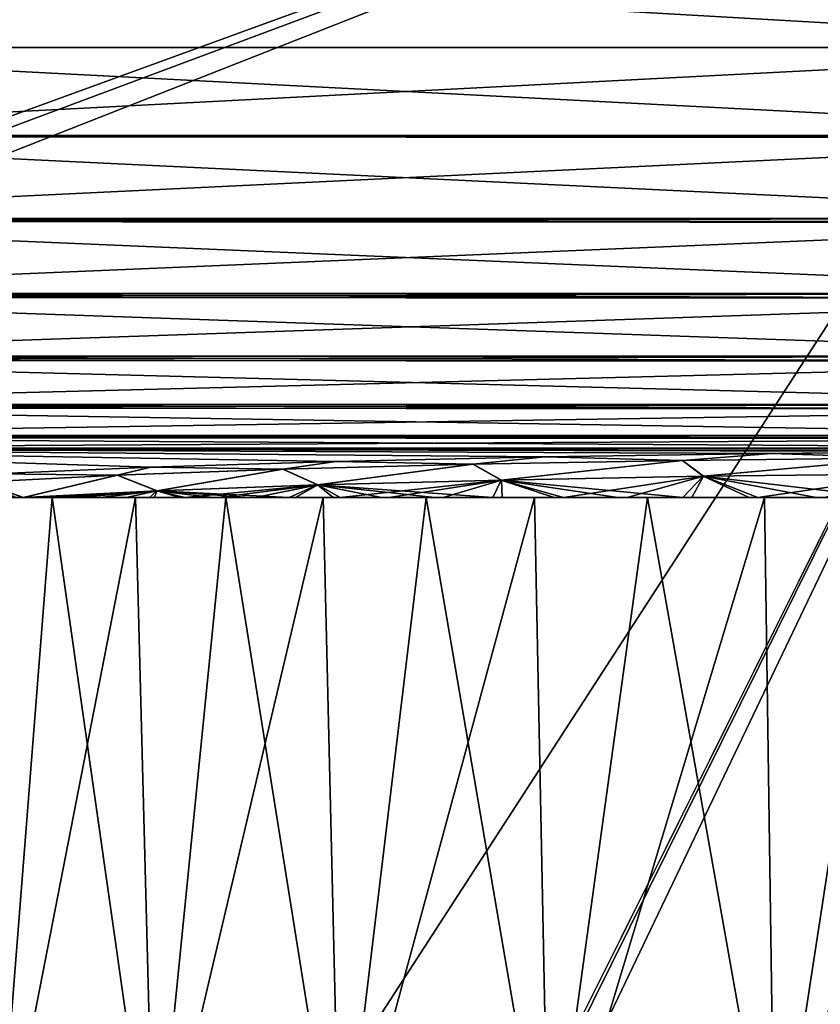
# Model space of a CAD drawing. Header units: metres. Extents: x -109 to 109, y -63 to 140.
# Tile 404 of 480: x 67.48 to 73.32, y 26.15 to 33.34. Entities that reach past the tile are written whole.
import ezdxf

# ---------------------------------------------------------------- set-up
doc = ezdxf.new("R2010")
doc.units = ezdxf.units.M
doc.layers.add('solid_502308_SW0001', color=7, linetype='CONTINUOUS')

msp = doc.modelspace()

# ---------------------------------------------------------------- linework, layer by layer
at = {"layer": 'solid_502308_SW0001'}
for points in [[(25.965277, 36.031166, -14.762904), (76.5, 33.132992, -14.688454), (76.5, 36.031166, -14.762904)], [(25.965277, 36.031166, -14.762904), (64.086311, 33.132992, -14.688454), (76.5, 33.132992, -14.688454)], [(26.474442, 36.031166, 14.762904), (76.5, 36.031166, 14.762904), (63.055092, 33.043591, 14.686157)], [(63.055092, 33.043591, 14.686157), (76.5, 36.031166, 14.762904), (64.086311, 33.132992, 14.688454)], [(64.086311, 33.132992, 14.688454), (76.5, 36.031166, 14.762904), (76.5, 33.132992, 14.688454)], [(69.468643, 21.833605, 17.799309), (76.5, 35.943851, 18.161783), (-76.5, 35.943851, 18.161783)], [(67.435486, 21.949877, 17.802296), (69.468643, 21.833605, 17.799309), (-76.5, 35.943851, 18.161783)], [(10.057412, 33.016289, -18.086578), (9.470439, 34.534348, -18.125574), (76.5, 35.943851, -18.161783)], [(10.402818, 31.42528, -18.045708), (10.057412, 33.016289, -18.086578), (76.5, 35.943851, -18.161783)], [(10.498093, 29.799944, -18.003954), (10.402818, 31.42528, -18.045708), (76.5, 35.943851, -18.161783)], [(10.498093, 29.799944, -18.003954), (76.5, 35.943851, -18.161783), (36.203686, 21.274466, -17.784946)], [(38.53109, 21.780638, -17.797949), (36.203686, 21.274466, -17.784946), (76.5, 35.943851, -18.161783)], [(40.900002, 21.949877, -17.802296), (38.53109, 21.780638, -17.797949), (76.5, 35.943851, -18.161783)], [(67.435486, 21.949877, -17.802296), (40.900002, 21.949877, -17.802296), (76.5, 35.943851, -18.161783)], [(69.504684, 21.829737, -17.79921), (67.435486, 21.949877, -17.802296), (76.5, 35.943851, -18.161783)], [(69.468643, 21.833605, 17.799309), (76.5, 21.024673, 17.77853), (76.5, 35.943851, 18.161783)], [(69.738365, 21.804321, -17.798557), (69.504684, 21.829737, -17.79921), (76.5, 35.943851, -18.161783)], [(71.913002, 21.498587, -17.790703), (69.738365, 21.804321, -17.798557), (76.5, 35.943851, -18.161783)], [(72.024055, 21.481049, -17.790253), (71.913002, 21.498587, -17.790703), (76.5, 35.943851, -18.161783)], [(74.266739, 21.162809, -17.782078), (72.024055, 21.481049, -17.790253), (76.5, 35.943851, -18.161783)], [(76.5, 32.492767, 14.602437), (64.086311, 33.132992, 14.688454), (76.5, 33.132992, 14.688454)], [(64.086311, 32.492767, -14.602437), (76.5, 33.132992, -14.688454), (64.086311, 33.132992, -14.688454)], [(76.5, 32.492767, -14.602437), (76.5, 33.132992, -14.688454), (64.086311, 32.492767, -14.602437)], [(76.5, 32.492767, 14.602437), (64.086311, 32.492767, 14.602437), (64.086311, 33.132992, 14.688454)], [(76.5, 32.478119, 14.59879), (64.086311, 32.482079, 14.599785), (64.086311, 32.492767, 14.602437)], [(76.5, 32.492767, 14.602437), (76.5, 32.478119, 14.59879), (64.086311, 32.492767, 14.602437)], [(76.5, 32.492767, -14.602437), (64.086311, 32.492767, -14.602437), (64.086311, 32.485275, -14.600581)], [(76.5, 32.481331, -14.599597), (76.5, 32.492767, -14.602437), (64.086311, 32.485275, -14.600581)], [(76.5, 32.481331, -14.599597), (64.086311, 32.485275, -14.600581), (64.086311, 31.885799, -14.381358)], [(76.5, 31.885799, 14.381358), (64.086311, 31.885799, 14.381358), (64.086311, 32.482079, 14.599785)], [(76.5, 32.478119, 14.59879), (76.5, 31.885799, 14.381358), (64.086311, 32.482079, 14.599785)], [(76.5, 31.885799, -14.381358), (76.5, 32.481331, -14.599597), (64.086311, 31.885799, -14.381358)], [(76.5, 31.858179, 14.367594), (64.086311, 31.865484, 14.371269), (64.086311, 31.885799, 14.381358)], [(76.5, 31.885799, 14.381358), (76.5, 31.858179, 14.367594), (64.086311, 31.885799, 14.381358)], [(76.5, 31.885799, -14.381358), (64.086311, 31.885799, -14.381358), (64.086311, 31.868427, -14.372743)], [(76.5, 31.861135, -14.369084), (76.5, 31.885799, -14.381358), (64.086311, 31.868427, -14.372743)], [(76.5, 31.861135, -14.369084), (64.086311, 31.868427, -14.372743), (64.086311, 31.340229, -14.035469)], [(76.5, 31.340229, 14.035469), (64.086311, 31.340229, 14.035469), (64.086311, 31.865484, 14.371269)], [(76.5, 31.858179, 14.367594), (76.5, 31.340229, 14.035469), (64.086311, 31.865484, 14.371269)], [(76.5, 31.340229, -14.035469), (76.5, 31.861135, -14.369084), (64.086311, 31.340229, -14.035469)], [(76.5, 31.303997, 14.006127), (64.086311, 31.31349, 14.013905), (64.086311, 31.340229, 14.035469)], [(76.5, 31.340229, 14.035469), (76.5, 31.303997, 14.006127), (64.086311, 31.340229, 14.035469)], [(76.5, 31.340229, -14.035469), (64.086311, 31.340229, -14.035469), (64.086311, 31.31604, -14.015985)], [(76.5, 31.306555, -14.00823), (76.5, 31.340229, -14.035469), (64.086311, 31.31604, -14.015985)], [(76.5, 31.306555, -14.00823), (64.086311, 31.31604, -14.015985), (64.086311, 30.881353, -13.580806)], [(76.5, 30.881353, 13.580806), (64.086311, 30.881353, 13.580806), (64.086311, 31.31349, 14.013905)], [(76.5, 31.303997, 14.006127), (76.5, 30.881353, 13.580806), (64.086311, 31.31349, 14.013905)], [(76.5, 30.881353, -13.580806), (76.5, 31.306555, -14.00823), (64.086311, 30.881353, -13.580806)], [(76.5, 30.842527, 13.531973), (64.086311, 30.852613, 13.544861), (64.086311, 30.881353, 13.580806)], [(76.5, 30.881353, 13.580806), (76.5, 30.842527, 13.531973), (64.086311, 30.881353, 13.580806)], [(76.5, 30.881353, -13.580806), (64.086311, 30.881353, -13.580806), (64.086311, 30.85465, -13.547445)], [(76.5, 30.844563, -13.534585), (76.5, 30.881353, -13.580806), (64.086311, 30.85465, -13.547445)], [(76.5, 30.844563, -13.534585), (64.086311, 30.85465, -13.547445), (64.086311, 30.530447, -13.038449)], [(76.5, 30.530447, 13.038449), (64.086311, 30.530447, 13.038449), (64.086311, 30.852613, 13.544861)], [(76.5, 30.842527, 13.531973), (76.5, 30.530447, 13.038449), (64.086311, 30.852613, 13.544861)], [(76.5, 30.530447, -13.038449), (76.5, 30.844563, -13.534585), (64.086311, 30.530447, -13.038449)], [(76.5, 30.496218, 12.968194), (64.086311, 30.505001, 12.986672), (64.086311, 30.530447, 13.038449)], [(76.5, 30.530447, 13.038449), (76.5, 30.496218, 12.968194), (64.086311, 30.530447, 13.038449)], [(76.5, 30.530447, -13.038449), (64.086311, 30.530447, -13.038449), (64.086311, 30.506426, -12.989639)], [(76.5, 30.497631, -12.971189), (76.5, 30.530447, -13.038449), (64.086311, 30.506426, -12.989639)], [(76.5, 30.497631, -12.971189), (64.086311, 30.506426, -12.989639), (64.086311, 30.30378, -12.433546)], [(76.5, 30.30378, 12.433546), (64.086311, 30.30378, 12.433546), (64.086311, 30.505001, 12.986672)], [(76.5, 30.496218, 12.968194), (76.5, 30.30378, 12.433546), (64.086311, 30.505001, 12.986672)], [(76.5, 30.30378, -12.433546), (76.5, 30.497631, -12.971189), (64.086311, 30.30378, -12.433546)], [(76.5, 30.281912, 12.342215), (64.086311, 30.287354, 12.366158), (64.086311, 30.30378, 12.433546)], [(76.5, 30.30378, 12.433546), (76.5, 30.281912, 12.342215), (64.086311, 30.30378, 12.433546)], [(76.5, 30.30378, -12.433546), (64.086311, 30.30378, -12.433546), (64.086311, 30.288097, -12.369364)], [(76.5, 30.282635, -12.345447), (76.5, 30.30378, -12.433546), (64.086311, 30.288097, -12.369364)], [(76.5, 30.282635, -12.345447), (64.086311, 30.288097, -12.369364), (64.086311, 30.211861, -11.794142)], [(64.086311, 30.287354, 12.366158), (76.5, 30.211861, 11.794142), (64.086311, 30.211861, 11.794142)], [(76.5, 30.281912, 12.342215), (76.5, 30.211861, 11.794142), (64.086311, 30.287354, 12.366158)], [(76.5, 30.282635, -12.345447), (64.086311, 30.211861, -11.794142), (76.5, 30.211861, -11.794142)], [(72.962158, 30.171099, 10.626888), (64.086311, 30.211861, 11.794142), (76.5, 30.211861, 11.794142)], [(68.430977, 30.071922, 7.786828), (67.285614, 30.02356, 6.401896), (64.086311, 30.211861, 11.794142)], [(69.783104, 30.113319, 8.972297), (68.430977, 30.071922, 7.786828), (64.086311, 30.211861, 11.794142)], [(71.306396, 30.14666, 9.927043), (69.783104, 30.113319, 8.972297), (64.086311, 30.211861, 11.794142)], [(72.962158, 30.171099, 10.626888), (71.306396, 30.14666, 9.927043), (64.086311, 30.211861, 11.794142)], [(64.086311, 30.211861, -11.794142), (74.708435, 30.186016, -11.054048), (76.5, 30.191029, -11.197591)], [(76.5, 30.211861, -11.794142), (64.086311, 30.211861, -11.794142), (76.5, 30.191029, -11.197591)], [(64.086311, 30.211861, -11.794142), (72.962158, 30.171099, -10.626888), (74.708435, 30.186016, -11.054048)], [(64.086311, 30.211861, -11.794142), (71.306396, 30.14666, -9.927043), (72.962158, 30.171099, -10.626888)], [(64.086311, 30.211861, -11.794142), (69.783104, 30.113319, -8.972297), (71.306396, 30.14666, -9.927043)], [(64.086311, 30.211861, -11.794142), (68.430977, 30.071922, -7.786828), (69.783104, 30.113319, -8.972297)], [(64.086311, 30.211861, -11.794142), (67.285614, 30.02356, -6.401896), (68.430977, 30.071922, -7.786828)], [(72.311806, 30.121511, 10.067679), (71.306396, 30.14666, 9.927043), (72.962158, 30.171099, 10.626888)], [(72.311081, 30.121578, -10.067726), (72.962158, 30.171099, -10.626888), (71.306396, 30.14666, -9.927043)], [(72.311081, 30.121578, -10.067726), (73.944046, 30.14069, -10.600612), (72.962158, 30.171099, -10.626888)], [(73.944511, 30.140617, 10.600394), (72.311806, 30.121511, 10.067679), (72.962158, 30.171099, 10.626888)], [(74.708435, 30.186016, 11.054048), (72.962158, 30.171099, 10.626888), (76.5, 30.211861, 11.794142)], [(73.944511, 30.140617, 10.600394), (72.962158, 30.171099, 10.626888), (74.708435, 30.186016, 11.054048)], [(73.944046, 30.14069, -10.600612), (74.708435, 30.186016, -11.054048), (72.962158, 30.171099, -10.626888)], [(69.397469, 30.057148, 8.273734), (68.430977, 30.071922, 7.786828), (69.783104, 30.113319, 8.972297)], [(69.396393, 30.057198, -8.273233), (69.783104, 30.113319, -8.972297), (68.430977, 30.071922, -7.786828)], [(69.396393, 30.057198, -8.273233), (70.782539, 30.093523, -9.285362), (69.783104, 30.113319, -8.972297)], [(70.78347, 30.093462, 9.285559), (69.397469, 30.057148, 8.273734), (69.783104, 30.113319, 8.972297)], [(70.78347, 30.093462, 9.285559), (69.783104, 30.113319, 8.972297), (71.306396, 30.14666, 9.927043)], [(70.782539, 30.093523, -9.285362), (71.306396, 30.14666, -9.927043), (69.783104, 30.113319, -8.972297)], [(70.782539, 30.093523, -9.285362), (72.311081, 30.121578, -10.067726), (71.306396, 30.14666, -9.927043)], [(70.988678, 29.978279, -9.034738), (72.311081, 30.121578, -10.067726), (70.782539, 30.093523, -9.285362)], [(72.311806, 30.121511, 10.067679), (70.78347, 30.093462, 9.285559), (71.306396, 30.14666, 9.927043)], [(70.990753, 29.978182, 9.035672), (70.78347, 30.093462, 9.285559), (72.311806, 30.121511, 10.067679)], [(70.988678, 29.978279, -9.034738), (72.463814, 30.005936, -9.783115), (72.311081, 30.121578, -10.067726)], [(72.46534, 30.005816, 9.783437), (70.990753, 29.978182, 9.035672), (72.311806, 30.121511, 10.067679)], [(72.463814, 30.005936, -9.783115), (73.944046, 30.14069, -10.600612), (72.311081, 30.121578, -10.067726)], [(72.46534, 30.005816, 9.783437), (72.311806, 30.121511, 10.067679), (73.944511, 30.140617, 10.600394)], [(72.463814, 30.005936, -9.783115), (74.038063, 30.024767, -10.292653), (73.944046, 30.14069, -10.600612)], [(74.03891, 30.024632, 10.292562), (72.46534, 30.005816, 9.783437), (73.944511, 30.140617, 10.600394)], [(68.188057, 30.013477, 7.057767), (67.285614, 30.02356, 6.401896), (68.430977, 30.071922, 7.786828)], [(68.186913, 30.013515, -7.056916), (68.430977, 30.071922, -7.786828), (67.285614, 30.02356, -6.401896)], [(68.186913, 30.013515, -7.056916), (69.396393, 30.057198, -8.273233), (68.430977, 30.071922, -7.786828)], [(68.476662, 29.899351, -6.901242), (69.396393, 30.057198, -8.273233), (68.186913, 30.013515, -7.056916)], [(69.397469, 30.057148, 8.273734), (68.188057, 30.013477, 7.057767), (68.430977, 30.071922, 7.786828)], [(68.479301, 29.899313, 6.903873), (68.188057, 30.013477, 7.057767), (69.397469, 30.057148, 8.273734)], [(68.476662, 29.899351, -6.901242), (69.648743, 29.942455, -8.066074), (69.396393, 30.057198, -8.273233)], [(69.651207, 29.942385, 8.067792), (68.479301, 29.899313, 6.903873), (69.397469, 30.057148, 8.273734)], [(69.648743, 29.942455, -8.066074), (70.782539, 30.093523, -9.285362), (69.396393, 30.057198, -8.273233)], [(69.651207, 29.942385, 8.067792), (69.397469, 30.057148, 8.273734), (70.78347, 30.093462, 9.285559)], [(69.648743, 29.942455, -8.066074), (70.988678, 29.978279, -9.034738), (70.782539, 30.093523, -9.285362)], [(70.990753, 29.978182, 9.035672), (69.651207, 29.942385, 8.067792), (70.78347, 30.093462, 9.285559)], [(73.783768, 29.85, -9.949516), (74.038063, 30.024767, -10.292653), (72.463814, 30.005936, -9.783115)], [(72.861214, 29.85, 9.665695), (72.46534, 30.005816, 9.783437), (74.03891, 30.024632, 10.292562)], [(73.348244, 29.85, 9.826736), (72.861214, 29.85, 9.665695), (74.03891, 30.024632, 10.292562)], [(67.183701, 29.963575, -5.666903), (68.186913, 30.013515, -7.056916), (67.285614, 30.02356, -6.401896)], [(67.49971, 29.85, -5.567673), (68.186913, 30.013515, -7.056916), (67.183701, 29.963575, -5.666903)], [(67.431015, 29.85, -5.469777), (67.49971, 29.85, -5.567673), (67.183701, 29.963575, -5.666903)], [(68.188057, 30.013477, 7.057767), (67.184822, 29.963551, 5.668133), (67.285614, 30.02356, 6.401896)], [(67.50235, 29.85, 5.571369), (67.184822, 29.963551, 5.668133), (68.188057, 30.013477, 7.057767)], [(67.50235, 29.85, 5.571369), (67.450294, 29.85, 5.497517), (67.184822, 29.963551, 5.668133)], [(67.49971, 29.85, -5.567673), (68.476662, 29.899351, -6.901242), (68.186913, 30.013515, -7.056916)], [(68.479301, 29.899313, 6.903873), (67.50235, 29.85, 5.571369), (68.188057, 30.013477, 7.057767)], [(70.928696, 29.85, -8.753385), (70.988678, 29.978279, -9.034738), (69.648743, 29.942455, -8.066074)], [(69.813766, 29.85, 7.991048), (69.651207, 29.942385, 8.067792), (70.990753, 29.978182, 9.035672)], [(70.172424, 29.85, 8.259295), (69.813766, 29.85, 7.991048), (70.990753, 29.978182, 9.035672)], [(70.566246, 29.85, 8.526683), (70.172424, 29.85, 8.259295), (70.990753, 29.978182, 9.035672)], [(70.99678, 29.85, 8.793755), (70.566246, 29.85, 8.526683), (70.990753, 29.978182, 9.035672)], [(70.928696, 29.85, -8.753385), (71.37471, 29.85, -9.005998), (70.988678, 29.978279, -9.034738)], [(72.314789, 29.85, -9.453856), (72.463814, 30.005936, -9.783115), (70.988678, 29.978279, -9.034738)], [(71.840034, 29.85, -9.241258), (72.314789, 29.85, -9.453856), (70.988678, 29.978279, -9.034738)], [(71.37471, 29.85, -9.005998), (71.840034, 29.85, -9.241258), (70.988678, 29.978279, -9.034738)], [(71.444588, 29.85, 9.043127), (70.990753, 29.978182, 9.035672), (72.46534, 30.005816, 9.783437)], [(71.444588, 29.85, 9.043127), (70.99678, 29.85, 8.793755), (70.990753, 29.978182, 9.035672)], [(71.908775, 29.85, 9.27377), (71.444588, 29.85, 9.043127), (72.46534, 30.005816, 9.783437)], [(72.381165, 29.85, 9.481412), (71.908775, 29.85, 9.27377), (72.46534, 30.005816, 9.783437)], [(72.314789, 29.85, -9.453856), (72.797173, 29.85, -9.6426), (72.463814, 30.005936, -9.783115)], [(72.861214, 29.85, 9.665695), (72.381165, 29.85, 9.481412), (72.46534, 30.005816, 9.783437)], [(73.286842, 29.85, -9.807829), (73.783768, 29.85, -9.949516), (72.463814, 30.005936, -9.783115)], [(72.797173, 29.85, -9.6426), (73.286842, 29.85, -9.807829), (72.463814, 30.005936, -9.783115)], [(68.422867, 29.85, -6.710083), (68.476662, 29.899351, -6.901242), (67.49971, 29.85, -5.567673)], [(67.585426, 29.85, 5.686547), (67.50235, 29.85, 5.571369), (68.479301, 29.899313, 6.903873)], [(67.731346, 29.85, 5.882957), (67.585426, 29.85, 5.686547), (68.479301, 29.899313, 6.903873)], [(67.890411, 29.85, 6.087019), (67.731346, 29.85, 5.882957), (68.479301, 29.899313, 6.903873)], [(68.06266, 29.85, 6.298772), (67.890411, 29.85, 6.087019), (68.479301, 29.899313, 6.903873)], [(68.251045, 29.85, 6.518314), (68.06266, 29.85, 6.298772), (68.479301, 29.899313, 6.903873)], [(68.455612, 29.85, 6.74569), (68.251045, 29.85, 6.518314), (68.479301, 29.899313, 6.903873)], [(68.422867, 29.85, -6.710083), (68.644203, 29.85, -6.943921), (68.476662, 29.899351, -6.901242)], [(68.680122, 29.85, 6.980666), (68.455612, 29.85, 6.74569), (68.479301, 29.899313, 6.903873)], [(69.44136, 29.85, -7.689751), (69.648743, 29.942455, -8.066074), (68.476662, 29.899351, -6.901242)], [(69.1511, 29.85, -7.434145), (69.44136, 29.85, -7.689751), (68.476662, 29.899351, -6.901242)], [(68.885559, 29.85, -7.185541), (69.1511, 29.85, -7.434145), (68.476662, 29.899351, -6.901242)], [(68.644203, 29.85, -6.943921), (68.885559, 29.85, -7.185541), (68.476662, 29.899351, -6.901242)], [(68.680122, 29.85, 6.980666), (68.479301, 29.899313, 6.903873), (69.651207, 29.942385, 8.067792)], [(68.924591, 29.85, 7.223302), (68.680122, 29.85, 6.980666), (69.651207, 29.942385, 8.067792)], [(69.193825, 29.85, 7.472743), (68.924591, 29.85, 7.223302), (69.651207, 29.942385, 8.067792)], [(69.487785, 29.85, 7.729025), (69.193825, 29.85, 7.472743), (69.651207, 29.942385, 8.067792)], [(69.44136, 29.85, -7.689751), (69.76239, 29.85, -7.950977), (69.648743, 29.942455, -8.066074)], [(69.813766, 29.85, 7.991048), (69.487785, 29.85, 7.729025), (69.651207, 29.942385, 8.067792)], [(70.503822, 29.85, -8.485933), (70.928696, 29.85, -8.753385), (69.648743, 29.942455, -8.066074)], [(70.116081, 29.85, -8.218652), (70.503822, 29.85, -8.485933), (69.648743, 29.942455, -8.066074)], [(69.76239, 29.85, -7.950977), (70.116081, 29.85, -8.218652), (69.648743, 29.942455, -8.066074)], [(67.161491, 29.85, 6.494815), (67.450294, 29.85, 5.497517), (67.50235, 29.85, 5.571369)], [(67.161491, 29.85, 6.494815), (67.50235, 29.85, 5.571369), (67.585426, 29.85, 5.686547)], [(67.161491, 29.85, 6.494815), (67.585426, 29.85, 5.686547), (67.712563, 29.85, 7.222984)], [(67.712563, 29.85, -7.222984), (67.194328, 29.85, -5.116087), (67.161491, 29.85, -6.494815)], [(67.161491, 29.85, 6.494815), (67.712563, 29.85, 7.222984), (67.297668, 24.625, 6.686387)], [(67.712563, 29.85, -7.222984), (67.161491, 29.85, -6.494815), (67.297668, 24.625, -6.686387)], [(67.712563, 29.85, -7.222984), (67.308144, 29.85, -5.289411), (67.194328, 29.85, -5.116087)], [(68.320175, 29.85, 7.904486), (68.456657, 24.625, 8.04334), (67.297668, 24.625, 6.686387)], [(67.712563, 29.85, 7.222984), (68.320175, 29.85, 7.904486), (67.297668, 24.625, 6.686387)], [(67.712563, 29.85, -7.222984), (67.297668, 24.625, -6.686387), (68.456657, 24.625, -8.04334)], [(67.712563, 29.85, -7.222984), (67.431015, 29.85, -5.469777), (67.308144, 29.85, -5.289411)], [(67.712563, 29.85, -7.222984), (67.49971, 29.85, -5.567673), (67.431015, 29.85, -5.469777)], [(67.708336, 29.85, -5.852502), (67.49971, 29.85, -5.567673), (67.564209, 29.85, -5.657415)], [(67.712563, 29.85, -7.222984), (67.564209, 29.85, -5.657415), (67.49971, 29.85, -5.567673)], [(68.220917, 29.85, -6.483927), (68.422867, 29.85, -6.710083), (67.49971, 29.85, -5.567673)], [(68.03521, 29.85, -6.26567), (68.220917, 29.85, -6.483927), (67.49971, 29.85, -5.567673)], [(67.865128, 29.85, -6.055207), (68.03521, 29.85, -6.26567), (67.49971, 29.85, -5.567673)], [(67.708336, 29.85, -5.852502), (67.865128, 29.85, -6.055207), (67.49971, 29.85, -5.567673)], [(67.712563, 29.85, -7.222984), (67.708336, 29.85, -5.852502), (67.564209, 29.85, -5.657415)], [(67.712563, 29.85, 7.222984), (67.585426, 29.85, 5.686547), (67.731346, 29.85, 5.882957)], [(67.712563, 29.85, -7.222984), (67.865128, 29.85, -6.055207), (67.708336, 29.85, -5.852502)], [(67.712563, 29.85, 7.222984), (67.731346, 29.85, 5.882957), (67.890411, 29.85, 6.087019)], [(67.712563, 29.85, 7.222984), (67.890411, 29.85, 6.087019), (68.06266, 29.85, 6.298772)], [(67.712563, 29.85, 7.222984), (68.06266, 29.85, 6.298772), (68.251045, 29.85, 6.518314)], [(67.712563, 29.85, 7.222984), (68.251045, 29.85, 6.518314), (68.320175, 29.85, 7.904486)], [(68.320175, 29.85, -7.904486), (67.865128, 29.85, -6.055207), (67.712563, 29.85, -7.222984)], [(68.320175, 29.85, -7.904486), (67.712563, 29.85, -7.222984), (68.456657, 24.625, -8.04334)], [(68.320175, 29.85, -7.904486), (68.03521, 29.85, -6.26567), (67.865128, 29.85, -6.055207)], [(68.320175, 29.85, -7.904486), (68.220917, 29.85, -6.483927), (68.03521, 29.85, -6.26567)], [(68.320175, 29.85, -7.904486), (68.422867, 29.85, -6.710083), (68.220917, 29.85, -6.483927)], [(68.320175, 29.85, 7.904486), (68.251045, 29.85, 6.518314), (68.455612, 29.85, 6.74569)], [(68.320175, 29.85, 7.904486), (68.455612, 29.85, 6.74569), (68.680122, 29.85, 6.980666)], [(68.320175, 29.85, 7.904486), (68.680122, 29.85, 6.980666), (68.924591, 29.85, 7.223302)], [(68.320175, 29.85, 7.904486), (68.924591, 29.85, 7.223302), (68.97979, 29.85, 8.534469)], [(68.97979, 29.85, -8.534469), (68.422867, 29.85, -6.710083), (68.320175, 29.85, -7.904486)], [(68.320175, 29.85, 7.904486), (68.97979, 29.85, 8.534469), (68.456657, 24.625, 8.04334)], [(68.97979, 29.85, -8.534469), (68.320175, 29.85, -7.904486), (68.456657, 24.625, -8.04334)], [(68.97979, 29.85, -8.534469), (68.644203, 29.85, -6.943921), (68.422867, 29.85, -6.710083)], [(69.688583, 29.85, 9.110116), (69.813614, 24.625, 9.202329), (68.456657, 24.625, 8.04334)], [(68.97979, 29.85, 8.534469), (69.688583, 29.85, 9.110116), (68.456657, 24.625, 8.04334)], [(68.97979, 29.85, -8.534469), (68.456657, 24.625, -8.04334), (69.813614, 24.625, -9.202329)], [(68.97979, 29.85, -8.534469), (68.885559, 29.85, -7.185541), (68.644203, 29.85, -6.943921)], [(68.97979, 29.85, -8.534469), (69.1511, 29.85, -7.434145), (68.885559, 29.85, -7.185541)], [(68.97979, 29.85, 8.534469), (68.924591, 29.85, 7.223302), (69.193825, 29.85, 7.472743)], [(68.97979, 29.85, 8.534469), (69.193825, 29.85, 7.472743), (69.487785, 29.85, 7.729025)], [(68.97979, 29.85, 8.534469), (69.487785, 29.85, 7.729025), (69.688583, 29.85, 9.110116)], [(69.688583, 29.85, -9.110116), (69.1511, 29.85, -7.434145), (68.97979, 29.85, -8.534469)], [(69.688583, 29.85, -9.110116), (68.97979, 29.85, -8.534469), (69.813614, 24.625, -9.202329)], [(69.688583, 29.85, -9.110116), (69.44136, 29.85, -7.689751), (69.1511, 29.85, -7.434145)], [(69.688583, 29.85, -9.110116), (69.76239, 29.85, -7.950977), (69.44136, 29.85, -7.689751)], [(69.688583, 29.85, 9.110116), (69.487785, 29.85, 7.729025), (69.813766, 29.85, 7.991048)], [(69.688583, 29.85, 9.110116), (69.813766, 29.85, 7.991048), (70.172424, 29.85, 8.259295)], [(69.688583, 29.85, 9.110116), (70.172424, 29.85, 8.259295), (70.440575, 29.85, 9.626748)], [(70.440575, 29.85, -9.626748), (69.76239, 29.85, -7.950977), (69.688583, 29.85, -9.110116)], [(69.688583, 29.85, 9.110116), (70.440575, 29.85, 9.626748), (69.813614, 24.625, 9.202329)], [(70.440575, 29.85, -9.626748), (69.688583, 29.85, -9.110116), (69.813614, 24.625, -9.202329)], [(70.440575, 29.85, -9.626748), (70.116081, 29.85, -8.218652), (69.76239, 29.85, -7.950977)], [(71.231461, 29.85, 10.08128), (71.336105, 24.625, 10.135325), (69.813614, 24.625, 9.202329)], [(70.440575, 29.85, 9.626748), (71.231461, 29.85, 10.08128), (69.813614, 24.625, 9.202329)], [(70.440575, 29.85, -9.626748), (69.813614, 24.625, -9.202329), (71.336105, 24.625, -10.135325)], [(70.440575, 29.85, -9.626748), (70.503822, 29.85, -8.485933), (70.116081, 29.85, -8.218652)], [(70.440575, 29.85, 9.626748), (70.172424, 29.85, 8.259295), (70.566246, 29.85, 8.526683)], [(70.440575, 29.85, 9.626748), (70.566246, 29.85, 8.526683), (70.99678, 29.85, 8.793755)], [(70.440575, 29.85, 9.626748), (70.99678, 29.85, 8.793755), (71.231461, 29.85, 10.08128)], [(71.231461, 29.85, -10.08128), (70.503822, 29.85, -8.485933), (70.440575, 29.85, -9.626748)], [(71.231461, 29.85, -10.08128), (70.440575, 29.85, -9.626748), (71.336105, 24.625, -10.135325)], [(71.231461, 29.85, -10.08128), (70.928696, 29.85, -8.753385), (70.503822, 29.85, -8.485933)], [(71.231461, 29.85, -10.08128), (71.37471, 29.85, -9.005998), (70.928696, 29.85, -8.753385)], [(71.231461, 29.85, 10.08128), (70.99678, 29.85, 8.793755), (71.444588, 29.85, 9.043127)], [(71.231461, 29.85, 10.08128), (71.444588, 29.85, 9.043127), (71.908775, 29.85, 9.27377)], [(71.231461, 29.85, 10.08128), (71.908775, 29.85, 9.27377), (72.057121, 29.85, 10.47146)], [(72.057121, 29.85, -10.47146), (71.37471, 29.85, -9.005998), (71.231461, 29.85, -10.08128)], [(71.231461, 29.85, 10.08128), (72.057121, 29.85, 10.47146), (71.336105, 24.625, 10.135325)], [(72.057121, 29.85, -10.47146), (71.231461, 29.85, -10.08128), (71.336105, 24.625, -10.135325)], [(72.910568, 29.85, 10.79382), (72.985146, 24.625, 10.818337), (71.336105, 24.625, 10.135325)], [(72.057121, 29.85, 10.47146), (72.910568, 29.85, 10.79382), (71.336105, 24.625, 10.135325)], [(72.057121, 29.85, -10.47146), (71.336105, 24.625, -10.135325), (72.985146, 24.625, -10.818337)], [(72.057121, 29.85, -10.47146), (71.840034, 29.85, -9.241258), (71.37471, 29.85, -9.005998)], [(72.057121, 29.85, -10.47146), (72.314789, 29.85, -9.453856), (71.840034, 29.85, -9.241258)], [(72.057121, 29.85, 10.47146), (71.908775, 29.85, 9.27377), (72.381165, 29.85, 9.481412)], [(72.057121, 29.85, 10.47146), (72.381165, 29.85, 9.481412), (72.861214, 29.85, 9.665695)], [(72.057121, 29.85, 10.47146), (72.861214, 29.85, 9.665695), (72.910568, 29.85, 10.79382)], [(72.910568, 29.85, -10.79382), (72.314789, 29.85, -9.453856), (72.057121, 29.85, -10.47146)], [(72.910568, 29.85, -10.79382), (72.057121, 29.85, -10.47146), (72.985146, 24.625, -10.818337)], [(72.910568, 29.85, -10.79382), (72.797173, 29.85, -9.6426), (72.314789, 29.85, -9.453856)], [(72.910568, 29.85, -10.79382), (73.286842, 29.85, -9.807829), (72.797173, 29.85, -9.6426)], [(72.910568, 29.85, 10.79382), (72.861214, 29.85, 9.665695), (73.348244, 29.85, 9.826736)], [(72.910568, 29.85, 10.79382), (73.348244, 29.85, 9.826736), (73.787636, 29.85, 11.046885)], [(73.787636, 29.85, -11.046885), (73.286842, 29.85, -9.807829), (72.910568, 29.85, -10.79382)], [(72.910568, 29.85, 10.79382), (73.787636, 29.85, 11.046885), (72.985146, 24.625, 10.818337)], [(73.787636, 29.85, -11.046885), (72.910568, 29.85, -10.79382), (72.985146, 24.625, -10.818337)], [(74.682571, 29.85, 11.228849), (74.720184, 24.625, 11.234895), (72.985146, 24.625, 10.818337)], [(73.787636, 29.85, 11.046885), (74.682571, 29.85, 11.228849), (72.985146, 24.625, 10.818337)], [(73.787636, 29.85, -11.046885), (72.985146, 24.625, -10.818337), (74.720184, 24.625, -11.234895)], [(73.787636, 29.85, -11.046885), (73.783768, 29.85, -9.949516), (73.286842, 29.85, -9.807829)]]:
    msp.add_3dface(points, dxfattribs=at)

doc.saveas('drawing.dxf')
